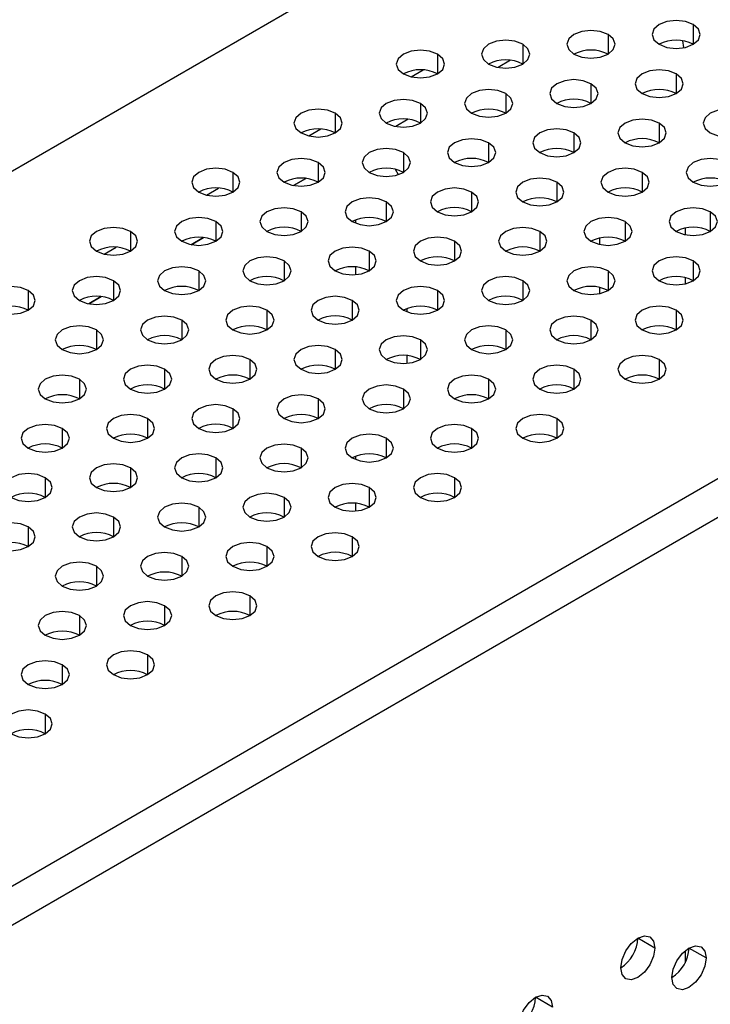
# Model space of a CAD drawing. Header units: millimetres. Extents: x 0 to 1118, y 0 to 864.
# Tile 350 of 397: x 997.45 to 1000.31, y 722.26 to 726.34. Entities that reach past the tile are written whole.
import ezdxf

# ---------------------------------------------------------------- set-up
doc = ezdxf.new("R2010")
doc.units = ezdxf.units.MM

msp = doc.modelspace()

# ---------------------------------------------------------------- linework, layer by layer
at = {"color": 7, "linetype": 'Continuous', "lineweight": 25}
for p, q in [((945.9658, 696.0152), (1001.6859, 728.1816)), ((948.5326, 694.5334), (1004.2526, 726.6999)), ((1004.3234, 726.5774), (948.6033, 694.4109)), ((999.482, 726.1747), (999.4306, 726.145)), ((999.482, 726.1747), (999.4306, 726.145)), ((999.0578, 725.9298), (999.0063, 725.9001)), ((999.0578, 725.9298), (999.0064, 725.9001)), ((998.6335, 725.6849), (998.582, 725.6552)), ((998.2092, 725.4399), (998.1578, 725.4102)), ((997.785, 725.195), (997.7335, 725.1653)), ((1000.0807, 722.4951), (1000.01, 722.5359)), ((1000.2929, 722.4542), (1000.2221, 722.4951)), ((999.6565, 722.2502), (999.5857, 722.291))]:
    msp.add_line(p, q, dxfattribs=at)
at = {"color": 8, "linetype": 'Continuous', "lineweight": 25}
for p, q in [((1000.2398, 726.3223), (1000.2398, 726.2406)), ((999.8863, 726.2815), (999.8863, 726.1998)), ((999.5327, 726.2406), (999.5327, 726.159)), ((1000.1956, 726.2545), (1000.1995, 726.2274)), ((999.1792, 726.1998), (999.1792, 726.1182)), ((999.0696, 726.1058), (999.1197, 726.1347)), ((1000.1691, 726.1182), (1000.1691, 726.0365)), ((999.8156, 726.0773), (999.8156, 725.9957)), ((999.462, 726.0365), (999.462, 725.9549)), ((999.1084, 725.9957), (999.1084, 725.9141)), ((998.7549, 725.9549), (998.7549, 725.8732)), ((1000.0984, 725.9141), (1000.0984, 725.8324)), ((998.6454, 725.8609), (998.6955, 725.8898)), ((999.7448, 725.8732), (999.7448, 725.7916)), ((999.3913, 725.8324), (999.3913, 725.7508)), ((999.0377, 725.7916), (999.0377, 725.71)), ((998.6842, 725.7508), (998.6842, 725.6691)), ((998.3306, 725.71), (998.3306, 725.6283)), ((999.004, 725.7227), (999.016, 725.7015)), ((1000.0277, 725.71), (1000.0277, 725.6283)), ((998.5821, 725.6551), (998.6336, 725.6849)), ((999.6741, 725.6691), (999.6741, 725.5875)), ((998.2211, 725.6159), (998.2712, 725.6449)), ((999.3206, 725.6283), (999.3206, 725.5467)), ((998.967, 725.5875), (998.967, 725.5059)), ((998.6135, 725.5467), (998.6135, 725.465)), ((1000.3105, 725.5467), (1000.3105, 725.465)), ((998.2599, 725.5059), (998.2599, 725.4242)), ((998.8401, 725.4989), (998.8401, 725.5128)), ((999.957, 725.5059), (999.957, 725.4242)), ((997.9064, 725.465), (997.9064, 725.3834)), ((999.6034, 725.465), (999.6034, 725.3834)), ((1000.2058, 725.4785), (1000.2058, 725.4516)), ((998.1579, 725.4102), (998.2093, 725.4399)), ((999.2499, 725.4242), (999.2499, 725.3426)), ((999.8522, 725.4108), (999.8522, 725.4377)), ((997.7968, 725.371), (997.8469, 725.3999)), ((998.8963, 725.3834), (998.8963, 725.3018)), ((998.5428, 725.3426), (998.5428, 725.2609)), ((1000.2398, 725.3426), (1000.2398, 725.2609)), ((998.1892, 725.3018), (998.1892, 725.2201)), ((998.8401, 725.2855), (998.8401, 725.318)), ((999.8863, 725.3018), (999.8863, 725.2201)), ((997.8357, 725.2609), (997.8357, 725.1793)), ((999.5327, 725.2609), (999.5327, 725.1793)), ((1000.2058, 725.2738), (1000.2058, 725.2481)), ((997.4821, 725.2201), (997.4821, 725.1385)), ((999.1792, 725.2201), (999.1792, 725.1385)), ((999.8522, 725.2072), (999.8522, 725.233)), ((997.7336, 725.1653), (997.7851, 725.195)), ((998.8256, 725.1793), (998.8256, 725.0977)), ((998.472, 725.1385), (998.472, 725.0568)), ((999.0522, 725.1454), (999.0522, 725.1316)), ((1000.1691, 725.1385), (1000.1691, 725.0568)), ((998.1185, 725.0977), (998.1185, 725.016)), ((999.8156, 725.0977), (999.8156, 725.016)), ((997.7649, 725.0568), (997.7649, 724.9752)), ((999.462, 725.0568), (999.462, 724.9752)), ((999.1084, 725.016), (999.1084, 724.9344)), ((998.7549, 724.9752), (998.7549, 724.8936)), ((998.4013, 724.9344), (998.4013, 724.8527)), ((999.0522, 724.9507), (999.0522, 724.9181)), ((1000.0984, 724.9344), (1000.0984, 724.8527)), ((998.0478, 724.8936), (998.0478, 724.8119)), ((999.7448, 724.8936), (999.7448, 724.8119)), ((997.6942, 724.8527), (997.6942, 724.7711)), ((999.3913, 724.8527), (999.3913, 724.7711)), ((999.0377, 724.8119), (999.0377, 724.7303)), ((998.6842, 724.7711), (998.6842, 724.6895)), ((998.3306, 724.7303), (998.3306, 724.6486)), ((997.9771, 724.6895), (997.9771, 724.6078)), ((999.6741, 724.6895), (999.6741, 724.6078)), ((997.6235, 724.6486), (997.6235, 724.567)), ((999.3206, 724.6486), (999.3206, 724.567)), ((998.967, 724.6078), (998.967, 724.5262)), ((998.6135, 724.567), (998.6135, 724.4854)), ((998.2599, 724.5262), (998.2599, 724.4445)), ((998.8401, 724.5192), (998.8401, 724.5331)), ((997.9064, 724.4854), (997.9064, 724.4037)), ((997.5528, 724.4445), (997.5528, 724.3629)), ((999.2499, 724.4445), (999.2499, 724.3629)), ((998.8963, 724.4037), (998.8963, 724.3221)), ((998.5428, 724.3629), (998.5428, 724.2813)), ((998.1892, 724.3221), (998.1892, 724.2404)), ((998.8401, 724.3058), (998.8401, 724.3384)), ((997.8357, 724.2813), (997.8357, 724.1996)), ((997.4821, 724.2404), (997.4821, 724.1588)), ((998.8256, 724.1996), (998.8256, 724.118)), ((998.472, 724.1588), (998.472, 724.0771)), ((998.1185, 724.118), (998.1185, 724.0363)), ((997.7649, 724.0771), (997.7649, 723.9955)), ((998.4013, 723.9547), (998.4013, 723.873)), ((998.0478, 723.9139), (998.0478, 723.8322)), ((997.6942, 723.873), (997.6942, 723.7914)), ((997.9771, 723.7098), (997.9771, 723.6281)), ((997.6235, 723.6689), (997.6235, 723.5873)), ((997.5528, 723.4648), (997.5528, 723.3832)), ((1000.2058, 722.4834), (1000.2058, 722.4334))]:
    msp.add_line(p, q, dxfattribs=at)
at = {"color": 7, "linetype": 'Continuous', "lineweight": 25, "flags": 128}
for points in [[(1000.2398, 726.3223), (1000.2074, 726.3348), (1000.1691, 726.3392), (1000.1308, 726.3348), (1000.0984, 726.3223), (1000.0767, 726.3035), (1000.0691, 726.2815), (1000.0767, 726.2594), (1000.0984, 726.2406)], [(1000.0984, 726.2406), (1000.1308, 726.2281), (1000.1691, 726.2237), (1000.2074, 726.2281), (1000.2398, 726.2406), (1000.2615, 726.2594), (1000.2691, 726.2815), (1000.2615, 726.3035), (1000.2398, 726.3223)], [(999.8863, 726.2815), (999.8538, 726.294), (999.8156, 726.2984), (999.7773, 726.294), (999.7448, 726.2815), (999.7232, 726.2627), (999.7156, 726.2406), (999.7232, 726.2185), (999.7448, 726.1998)], [(999.7448, 726.1998), (999.7773, 726.1873), (999.8156, 726.1829), (999.8538, 726.1873), (999.8863, 726.1998), (999.9079, 726.2185), (999.9156, 726.2406), (999.9079, 726.2627), (999.8863, 726.2815)], [(999.5327, 726.2406), (999.5003, 726.2531), (999.462, 726.2575), (999.4237, 726.2531), (999.3913, 726.2406), (999.3696, 726.2219), (999.362, 726.1998), (999.3696, 726.1777), (999.3913, 726.159)], [(999.3913, 726.159), (999.4237, 726.1465), (999.462, 726.1421), (999.5003, 726.1465), (999.5327, 726.159), (999.5544, 726.1777), (999.562, 726.1998), (999.5544, 726.2219), (999.5327, 726.2406)], [(999.1792, 726.1998), (999.1467, 726.2123), (999.1084, 726.2167), (999.0702, 726.2123), (999.0377, 726.1998), (999.0161, 726.1811), (999.0084, 726.159), (999.0161, 726.1369), (999.0377, 726.1182)], [(999.0377, 726.1182), (999.0702, 726.1057), (999.1084, 726.1013), (999.1467, 726.1057), (999.1792, 726.1182), (999.2008, 726.1369), (999.2084, 726.159), (999.2008, 726.1811), (999.1792, 726.1998)], [(1000.1691, 726.1182), (1000.1367, 726.1307), (1000.0984, 726.1351), (1000.0601, 726.1307), (1000.0277, 726.1182), (1000.006, 726.0994), (999.9984, 726.0773), (1000.006, 726.0553), (1000.0277, 726.0365)], [(1000.0277, 726.0365), (1000.0601, 726.024), (1000.0984, 726.0196), (1000.1367, 726.024), (1000.1691, 726.0365), (1000.1908, 726.0553), (1000.1984, 726.0773), (1000.1908, 726.0994), (1000.1691, 726.1182)], [(999.8156, 726.0773), (999.7831, 726.0899), (999.7448, 726.0943), (999.7066, 726.0899), (999.6741, 726.0773), (999.6525, 726.0586), (999.6448, 726.0365), (999.6525, 726.0144), (999.6741, 725.9957)], [(999.6741, 725.9957), (999.7066, 725.9832), (999.7448, 725.9788), (999.7831, 725.9832), (999.8156, 725.9957), (999.8372, 726.0144), (999.8448, 726.0365), (999.8372, 726.0586), (999.8156, 726.0773)], [(999.462, 726.0365), (999.4296, 726.049), (999.3913, 726.0534), (999.353, 726.049), (999.3206, 726.0365), (999.2989, 726.0178), (999.2913, 725.9957), (999.2989, 725.9736), (999.3206, 725.9549)], [(999.3206, 725.9549), (999.353, 725.9424), (999.3913, 725.938), (999.4296, 725.9424), (999.462, 725.9549), (999.4837, 725.9736), (999.4913, 725.9957), (999.4837, 726.0178), (999.462, 726.0365)], [(999.1084, 725.9957), (999.076, 726.0082), (999.0377, 726.0126), (998.9995, 726.0082), (998.967, 725.9957), (998.9453, 725.977), (998.9377, 725.9549), (998.9453, 725.9328), (998.967, 725.9141)], [(998.967, 725.9141), (998.9995, 725.9016), (999.0377, 725.8972), (999.076, 725.9016), (999.1084, 725.9141), (999.1301, 725.9328), (999.1377, 725.9549), (999.1301, 725.977), (999.1084, 725.9957)], [(998.7549, 725.9549), (998.7225, 725.9674), (998.6842, 725.9718), (998.6459, 725.9674), (998.6135, 725.9549), (998.5918, 725.9362), (998.5842, 725.9141), (998.5918, 725.892), (998.6135, 725.8732)], [(998.6135, 725.8732), (998.6459, 725.8607), (998.6842, 725.8563), (998.7225, 725.8607), (998.7549, 725.8732), (998.7766, 725.892), (998.7842, 725.9141), (998.7766, 725.9362), (998.7549, 725.9549)], [(1000.4519, 725.9549), (1000.4195, 725.9674), (1000.3812, 725.9718), (1000.343, 725.9674), (1000.3105, 725.9549), (1000.2889, 725.9362), (1000.2812, 725.9141), (1000.2889, 725.892), (1000.3105, 725.8732)], [(1000.3105, 725.8732), (1000.343, 725.8607), (1000.3812, 725.8563), (1000.4195, 725.8607), (1000.4519, 725.8732), (1000.4736, 725.892), (1000.4812, 725.9141), (1000.4736, 725.9362), (1000.4519, 725.9549)], [(1000.0984, 725.9141), (1000.066, 725.9266), (1000.0277, 725.931), (999.9894, 725.9266), (999.957, 725.9141), (999.9353, 725.8953), (999.9277, 725.8732), (999.9353, 725.8512), (999.957, 725.8324)], [(999.957, 725.8324), (999.9894, 725.8199), (1000.0277, 725.8155), (1000.066, 725.8199), (1000.0984, 725.8324), (1000.1201, 725.8512), (1000.1277, 725.8732), (1000.1201, 725.8953), (1000.0984, 725.9141)], [(999.7448, 725.8732), (999.7124, 725.8858), (999.6741, 725.8902), (999.6359, 725.8858), (999.6034, 725.8732), (999.5817, 725.8545), (999.5741, 725.8324), (999.5817, 725.8103), (999.6034, 725.7916)], [(999.6034, 725.7916), (999.6359, 725.7791), (999.6741, 725.7747), (999.7124, 725.7791), (999.7448, 725.7916), (999.7665, 725.8103), (999.7741, 725.8324), (999.7665, 725.8545), (999.7448, 725.8732)], [(999.3913, 725.8324), (999.3588, 725.8449), (999.3206, 725.8493), (999.2823, 725.8449), (999.2499, 725.8324), (999.2282, 725.8137), (999.2206, 725.7916), (999.2282, 725.7695), (999.2499, 725.7508)], [(999.2499, 725.7508), (999.2823, 725.7383), (999.3206, 725.7339), (999.3588, 725.7383), (999.3913, 725.7508), (999.413, 725.7695), (999.4206, 725.7916), (999.413, 725.8137), (999.3913, 725.8324)], [(999.0377, 725.7916), (999.0053, 725.8041), (998.967, 725.8085), (998.9288, 725.8041), (998.8963, 725.7916), (998.8746, 725.7729), (998.867, 725.7508), (998.8746, 725.7287), (998.8963, 725.71)], [(998.8963, 725.71), (998.9288, 725.6975), (998.967, 725.6931), (999.0053, 725.6975), (999.0377, 725.71), (999.0594, 725.7287), (999.067, 725.7508), (999.0594, 725.7729), (999.0377, 725.7916)], [(998.6842, 725.7508), (998.6517, 725.7633), (998.6135, 725.7677), (998.5752, 725.7633), (998.5428, 725.7508), (998.5211, 725.7321), (998.5135, 725.71), (998.5211, 725.6879), (998.5428, 725.6691)], [(998.5428, 725.6691), (998.5752, 725.6566), (998.6135, 725.6522), (998.6517, 725.6566), (998.6842, 725.6691), (998.7059, 725.6879), (998.7135, 725.71), (998.7059, 725.7321), (998.6842, 725.7508)], [(1000.3812, 725.7508), (1000.3488, 725.7633), (1000.3105, 725.7677), (1000.2723, 725.7633), (1000.2398, 725.7508), (1000.2181, 725.7321), (1000.2105, 725.71), (1000.2181, 725.6879), (1000.2398, 725.6691)], [(1000.2398, 725.6691), (1000.2723, 725.6566), (1000.3105, 725.6522), (1000.3488, 725.6566), (1000.3812, 725.6691), (1000.4029, 725.6879), (1000.4105, 725.71), (1000.4029, 725.7321), (1000.3812, 725.7508)], [(998.3306, 725.71), (998.2982, 725.7225), (998.2599, 725.7269), (998.2217, 725.7225), (998.1892, 725.71), (998.1675, 725.6912), (998.1599, 725.6691), (998.1675, 725.6471), (998.1892, 725.6283)], [(998.1892, 725.6283), (998.2217, 725.6158), (998.2599, 725.6114), (998.2982, 725.6158), (998.3306, 725.6283), (998.3523, 725.6471), (998.3599, 725.6691), (998.3523, 725.6912), (998.3306, 725.71)], [(1000.0277, 725.71), (999.9952, 725.7225), (999.957, 725.7269), (999.9187, 725.7225), (999.8863, 725.71), (999.8646, 725.6912), (999.857, 725.6691), (999.8646, 725.6471), (999.8863, 725.6283)], [(999.8863, 725.6283), (999.9187, 725.6158), (999.957, 725.6114), (999.9952, 725.6158), (1000.0277, 725.6283), (1000.0494, 725.6471), (1000.057, 725.6691), (1000.0494, 725.6912), (1000.0277, 725.71)], [(999.6741, 725.6691), (999.6417, 725.6817), (999.6034, 725.6861), (999.5652, 725.6817), (999.5327, 725.6691), (999.511, 725.6504), (999.5034, 725.6283), (999.511, 725.6062), (999.5327, 725.5875)], [(999.5327, 725.5875), (999.5652, 725.575), (999.6034, 725.5706), (999.6417, 725.575), (999.6741, 725.5875), (999.6958, 725.6062), (999.7034, 725.6283), (999.6958, 725.6504), (999.6741, 725.6691)], [(999.3206, 725.6283), (999.2881, 725.6408), (999.2499, 725.6452), (999.2116, 725.6408), (999.1792, 725.6283), (999.1575, 725.6096), (999.1499, 725.5875), (999.1575, 725.5654), (999.1792, 725.5467)], [(999.1792, 725.5467), (999.2116, 725.5342), (999.2499, 725.5298), (999.2881, 725.5342), (999.3206, 725.5467), (999.3423, 725.5654), (999.3499, 725.5875), (999.3423, 725.6096), (999.3206, 725.6283)], [(998.967, 725.5875), (998.9346, 725.6), (998.8963, 725.6044), (998.858, 725.6), (998.8256, 725.5875), (998.8039, 725.5688), (998.7963, 725.5467), (998.8039, 725.5246), (998.8256, 725.5059)], [(998.8256, 725.5059), (998.858, 725.4933), (998.8963, 725.489), (998.9346, 725.4933), (998.967, 725.5059), (998.9887, 725.5246), (998.9963, 725.5467), (998.9887, 725.5688), (998.967, 725.5875)], [(998.6135, 725.5467), (998.581, 725.5592), (998.5428, 725.5636), (998.5045, 725.5592), (998.472, 725.5467), (998.4504, 725.528), (998.4428, 725.5059), (998.4504, 725.4838), (998.472, 725.465)], [(998.472, 725.465), (998.5045, 725.4525), (998.5428, 725.4481), (998.581, 725.4525), (998.6135, 725.465), (998.6351, 725.4838), (998.6428, 725.5059), (998.6351, 725.528), (998.6135, 725.5467)], [(1000.3105, 725.5467), (1000.2781, 725.5592), (1000.2398, 725.5636), (1000.2015, 725.5592), (1000.1691, 725.5467), (1000.1474, 725.528), (1000.1398, 725.5059), (1000.1474, 725.4838), (1000.1691, 725.465)], [(1000.1691, 725.465), (1000.2015, 725.4525), (1000.2398, 725.4481), (1000.2781, 725.4525), (1000.3105, 725.465), (1000.3322, 725.4838), (1000.3398, 725.5059), (1000.3322, 725.528), (1000.3105, 725.5467)], [(998.2599, 725.5059), (998.2275, 725.5184), (998.1892, 725.5228), (998.1509, 725.5184), (998.1185, 725.5059), (998.0968, 725.4871), (998.0892, 725.465), (998.0968, 725.443), (998.1185, 725.4242)], [(998.1185, 725.4242), (998.1509, 725.4117), (998.1892, 725.4073), (998.2275, 725.4117), (998.2599, 725.4242), (998.2816, 725.443), (998.2892, 725.465), (998.2816, 725.4871), (998.2599, 725.5059)], [(999.957, 725.5059), (999.9245, 725.5184), (999.8863, 725.5228), (999.848, 725.5184), (999.8156, 725.5059), (999.7939, 725.4871), (999.7863, 725.465), (999.7939, 725.443), (999.8156, 725.4242)], [(999.8156, 725.4242), (999.848, 725.4117), (999.8863, 725.4073), (999.9245, 725.4117), (999.957, 725.4242), (999.9787, 725.443), (999.9863, 725.465), (999.9787, 725.4871), (999.957, 725.5059)], [(997.9064, 725.465), (997.8739, 725.4776), (997.8357, 725.482), (997.7974, 725.4776), (997.7649, 725.465), (997.7433, 725.4463), (997.7357, 725.4242), (997.7433, 725.4021), (997.7649, 725.3834)], [(997.7649, 725.3834), (997.7974, 725.3709), (997.8357, 725.3665), (997.8739, 725.3709), (997.9064, 725.3834), (997.928, 725.4021), (997.9357, 725.4242), (997.928, 725.4463), (997.9064, 725.465)], [(999.6034, 725.465), (999.571, 725.4776), (999.5327, 725.482), (999.4944, 725.4776), (999.462, 725.465), (999.4403, 725.4463), (999.4327, 725.4242), (999.4403, 725.4021), (999.462, 725.3834)], [(999.462, 725.3834), (999.4944, 725.3709), (999.5327, 725.3665), (999.571, 725.3709), (999.6034, 725.3834), (999.6251, 725.4021), (999.6327, 725.4242), (999.6251, 725.4463), (999.6034, 725.465)], [(999.2499, 725.4242), (999.2174, 725.4367), (999.1792, 725.4411), (999.1409, 725.4367), (999.1084, 725.4242), (999.0868, 725.4055), (999.0792, 725.3834), (999.0868, 725.3613), (999.1084, 725.3426)], [(999.1084, 725.3426), (999.1409, 725.3301), (999.1792, 725.3257), (999.2174, 725.3301), (999.2499, 725.3426), (999.2715, 725.3613), (999.2792, 725.3834), (999.2715, 725.4055), (999.2499, 725.4242)], [(998.8963, 725.3834), (998.8639, 725.3959), (998.8256, 725.4003), (998.7873, 725.3959), (998.7549, 725.3834), (998.7332, 725.3647), (998.7256, 725.3426), (998.7332, 725.3205), (998.7549, 725.3018)], [(998.7549, 725.3018), (998.7873, 725.2892), (998.8256, 725.2849), (998.8639, 725.2892), (998.8963, 725.3018), (998.918, 725.3205), (998.9256, 725.3426), (998.918, 725.3647), (998.8963, 725.3834)], [(998.5428, 725.3426), (998.5103, 725.3551), (998.472, 725.3595), (998.4338, 725.3551), (998.4013, 725.3426), (998.3797, 725.3239), (998.3721, 725.3018), (998.3797, 725.2797), (998.4013, 725.2609)], [(998.4013, 725.2609), (998.4338, 725.2484), (998.472, 725.244), (998.5103, 725.2484), (998.5428, 725.2609), (998.5644, 725.2797), (998.5721, 725.3018), (998.5644, 725.3239), (998.5428, 725.3426)], [(1000.2398, 725.3426), (1000.2074, 725.3551), (1000.1691, 725.3595), (1000.1308, 725.3551), (1000.0984, 725.3426), (1000.0767, 725.3239), (1000.0691, 725.3018), (1000.0767, 725.2797), (1000.0984, 725.2609)], [(1000.0984, 725.2609), (1000.1308, 725.2484), (1000.1691, 725.244), (1000.2074, 725.2484), (1000.2398, 725.2609), (1000.2615, 725.2797), (1000.2691, 725.3018), (1000.2615, 725.3239), (1000.2398, 725.3426)], [(998.1892, 725.3018), (998.1568, 725.3143), (998.1185, 725.3187), (998.0802, 725.3143), (998.0478, 725.3018), (998.0261, 725.283), (998.0185, 725.2609), (998.0261, 725.2388), (998.0478, 725.2201)], [(998.0478, 725.2201), (998.0802, 725.2076), (998.1185, 725.2032), (998.1568, 725.2076), (998.1892, 725.2201), (998.2109, 725.2388), (998.2185, 725.2609), (998.2109, 725.283), (998.1892, 725.3018)], [(999.8863, 725.3018), (999.8538, 725.3143), (999.8156, 725.3187), (999.7773, 725.3143), (999.7448, 725.3018), (999.7232, 725.283), (999.7156, 725.2609), (999.7232, 725.2388), (999.7448, 725.2201)], [(999.7448, 725.2201), (999.7773, 725.2076), (999.8156, 725.2032), (999.8538, 725.2076), (999.8863, 725.2201), (999.9079, 725.2388), (999.9156, 725.2609), (999.9079, 725.283), (999.8863, 725.3018)], [(997.8357, 725.2609), (997.8032, 725.2735), (997.7649, 725.2778), (997.7267, 725.2735), (997.6942, 725.2609), (997.6726, 725.2422), (997.6649, 725.2201), (997.6726, 725.198), (997.6942, 725.1793)], [(997.6942, 725.1793), (997.7267, 725.1668), (997.7649, 725.1624), (997.8032, 725.1668), (997.8357, 725.1793), (997.8573, 725.198), (997.8649, 725.2201), (997.8573, 725.2422), (997.8357, 725.2609)], [(999.5327, 725.2609), (999.5003, 725.2735), (999.462, 725.2778), (999.4237, 725.2735), (999.3913, 725.2609), (999.3696, 725.2422), (999.362, 725.2201), (999.3696, 725.198), (999.3913, 725.1793)], [(999.3913, 725.1793), (999.4237, 725.1668), (999.462, 725.1624), (999.5003, 725.1668), (999.5327, 725.1793), (999.5544, 725.198), (999.562, 725.2201), (999.5544, 725.2422), (999.5327, 725.2609)], [(997.4821, 725.2201), (997.4497, 725.2326), (997.4114, 725.237), (997.3731, 725.2326), (997.3407, 725.2201), (997.319, 725.2014), (997.3114, 725.1793), (997.319, 725.1572), (997.3407, 725.1385)], [(997.3407, 725.1385), (997.3731, 725.126), (997.4114, 725.1216), (997.4497, 725.126), (997.4821, 725.1385), (997.5038, 725.1572), (997.5114, 725.1793), (997.5038, 725.2014), (997.4821, 725.2201)], [(999.1792, 725.2201), (999.1467, 725.2326), (999.1084, 725.237), (999.0702, 725.2326), (999.0377, 725.2201), (999.0161, 725.2014), (999.0084, 725.1793), (999.0161, 725.1572), (999.0377, 725.1385)], [(999.0377, 725.1385), (999.0702, 725.126), (999.1084, 725.1216), (999.1467, 725.126), (999.1792, 725.1385), (999.2008, 725.1572), (999.2084, 725.1793), (999.2008, 725.2014), (999.1792, 725.2201)], [(998.8256, 725.1793), (998.7932, 725.1918), (998.7549, 725.1962), (998.7166, 725.1918), (998.6842, 725.1793), (998.6625, 725.1606), (998.6549, 725.1385), (998.6625, 725.1164), (998.6842, 725.0977)], [(998.6842, 725.0977), (998.7166, 725.0851), (998.7549, 725.0808), (998.7932, 725.0851), (998.8256, 725.0977), (998.8473, 725.1164), (998.8549, 725.1385), (998.8473, 725.1606), (998.8256, 725.1793)], [(998.472, 725.1385), (998.4396, 725.151), (998.4013, 725.1554), (998.3631, 725.151), (998.3306, 725.1385), (998.309, 725.1198), (998.3013, 725.0977), (998.309, 725.0756), (998.3306, 725.0568)], [(998.3306, 725.0568), (998.3631, 725.0443), (998.4013, 725.0399), (998.4396, 725.0443), (998.472, 725.0568), (998.4937, 725.0756), (998.5013, 725.0977), (998.4937, 725.1198), (998.472, 725.1385)], [(1000.1691, 725.1385), (1000.1367, 725.151), (1000.0984, 725.1554), (1000.0601, 725.151), (1000.0277, 725.1385), (1000.006, 725.1198), (999.9984, 725.0977), (1000.006, 725.0756), (1000.0277, 725.0568)], [(1000.0277, 725.0568), (1000.0601, 725.0443), (1000.0984, 725.0399), (1000.1367, 725.0443), (1000.1691, 725.0568), (1000.1908, 725.0756), (1000.1984, 725.0977), (1000.1908, 725.1198), (1000.1691, 725.1385)], [(998.1185, 725.0977), (998.0861, 725.1102), (998.0478, 725.1146), (998.0095, 725.1102), (997.9771, 725.0977), (997.9554, 725.0789), (997.9478, 725.0568), (997.9554, 725.0347), (997.9771, 725.016)], [(997.9771, 725.016), (998.0095, 725.0035), (998.0478, 724.9991), (998.0861, 725.0035), (998.1185, 725.016), (998.1402, 725.0347), (998.1478, 725.0568), (998.1402, 725.0789), (998.1185, 725.0977)], [(999.8156, 725.0977), (999.7831, 725.1102), (999.7448, 725.1146), (999.7066, 725.1102), (999.6741, 725.0977), (999.6525, 725.0789), (999.6448, 725.0568), (999.6525, 725.0347), (999.6741, 725.016)], [(999.6741, 725.016), (999.7066, 725.0035), (999.7448, 724.9991), (999.7831, 725.0035), (999.8156, 725.016), (999.8372, 725.0347), (999.8448, 725.0568), (999.8372, 725.0789), (999.8156, 725.0977)], [(997.7649, 725.0568), (997.7325, 725.0694), (997.6942, 725.0737), (997.656, 725.0694), (997.6235, 725.0568), (997.6018, 725.0381), (997.5942, 725.016), (997.6018, 724.9939), (997.6235, 724.9752)], [(997.6235, 724.9752), (997.656, 724.9627), (997.6942, 724.9583), (997.7325, 724.9627), (997.7649, 724.9752), (997.7866, 724.9939), (997.7942, 725.016), (997.7866, 725.0381), (997.7649, 725.0568)], [(999.462, 725.0568), (999.4296, 725.0694), (999.3913, 725.0737), (999.353, 725.0694), (999.3206, 725.0568), (999.2989, 725.0381), (999.2913, 725.016), (999.2989, 724.9939), (999.3206, 724.9752)], [(999.3206, 724.9752), (999.353, 724.9627), (999.3913, 724.9583), (999.4296, 724.9627), (999.462, 724.9752), (999.4837, 724.9939), (999.4913, 725.016), (999.4837, 725.0381), (999.462, 725.0568)], [(999.1084, 725.016), (999.076, 725.0285), (999.0377, 725.0329), (998.9995, 725.0285), (998.967, 725.016), (998.9453, 724.9973), (998.9377, 724.9752), (998.9453, 724.9531), (998.967, 724.9344)], [(998.967, 724.9344), (998.9995, 724.9219), (999.0377, 724.9175), (999.076, 724.9219), (999.1084, 724.9344), (999.1301, 724.9531), (999.1377, 724.9752), (999.1301, 724.9973), (999.1084, 725.016)], [(998.7549, 724.9752), (998.7225, 724.9877), (998.6842, 724.9921), (998.6459, 724.9877), (998.6135, 724.9752), (998.5918, 724.9565), (998.5842, 724.9344), (998.5918, 724.9123), (998.6135, 724.8936)], [(998.6135, 724.8936), (998.6459, 724.881), (998.6842, 724.8766), (998.7225, 724.881), (998.7549, 724.8936), (998.7766, 724.9123), (998.7842, 724.9344), (998.7766, 724.9565), (998.7549, 724.9752)], [(998.4013, 724.9344), (998.3689, 724.9469), (998.3306, 724.9513), (998.2924, 724.9469), (998.2599, 724.9344), (998.2382, 724.9156), (998.2306, 724.8936), (998.2382, 724.8715), (998.2599, 724.8527)], [(998.2599, 724.8527), (998.2924, 724.8402), (998.3306, 724.8358), (998.3689, 724.8402), (998.4013, 724.8527), (998.423, 724.8715), (998.4306, 724.8936), (998.423, 724.9156), (998.4013, 724.9344)], [(1000.0984, 724.9344), (1000.066, 724.9469), (1000.0277, 724.9513), (999.9894, 724.9469), (999.957, 724.9344), (999.9353, 724.9156), (999.9277, 724.8936), (999.9353, 724.8715), (999.957, 724.8527)], [(999.957, 724.8527), (999.9894, 724.8402), (1000.0277, 724.8358), (1000.066, 724.8402), (1000.0984, 724.8527), (1000.1201, 724.8715), (1000.1277, 724.8936), (1000.1201, 724.9156), (1000.0984, 724.9344)], [(998.0478, 724.8936), (998.0153, 724.9061), (997.9771, 724.9105), (997.9388, 724.9061), (997.9064, 724.8936), (997.8847, 724.8748), (997.8771, 724.8527), (997.8847, 724.8306), (997.9064, 724.8119)], [(997.9064, 724.8119), (997.9388, 724.7994), (997.9771, 724.795), (998.0153, 724.7994), (998.0478, 724.8119), (998.0695, 724.8306), (998.0771, 724.8527), (998.0695, 724.8748), (998.0478, 724.8936)], [(999.7448, 724.8936), (999.7124, 724.9061), (999.6741, 724.9105), (999.6359, 724.9061), (999.6034, 724.8936), (999.5817, 724.8748), (999.5741, 724.8527), (999.5817, 724.8306), (999.6034, 724.8119)], [(999.6034, 724.8119), (999.6359, 724.7994), (999.6741, 724.795), (999.7124, 724.7994), (999.7448, 724.8119), (999.7665, 724.8306), (999.7741, 724.8527), (999.7665, 724.8748), (999.7448, 724.8936)], [(997.6942, 724.8527), (997.6618, 724.8653), (997.6235, 724.8696), (997.5853, 724.8653), (997.5528, 724.8527), (997.5311, 724.834), (997.5235, 724.8119), (997.5311, 724.7898), (997.5528, 724.7711)], [(997.5528, 724.7711), (997.5853, 724.7586), (997.6235, 724.7542), (997.6618, 724.7586), (997.6942, 724.7711), (997.7159, 724.7898), (997.7235, 724.8119), (997.7159, 724.834), (997.6942, 724.8527)], [(999.3913, 724.8527), (999.3588, 724.8653), (999.3206, 724.8696), (999.2823, 724.8653), (999.2499, 724.8527), (999.2282, 724.834), (999.2206, 724.8119), (999.2282, 724.7898), (999.2499, 724.7711)], [(999.2499, 724.7711), (999.2823, 724.7586), (999.3206, 724.7542), (999.3588, 724.7586), (999.3913, 724.7711), (999.413, 724.7898), (999.4206, 724.8119), (999.413, 724.834), (999.3913, 724.8527)], [(999.0377, 724.8119), (999.0053, 724.8244), (998.967, 724.8288), (998.9288, 724.8244), (998.8963, 724.8119), (998.8746, 724.7932), (998.867, 724.7711), (998.8746, 724.749), (998.8963, 724.7303)], [(998.8963, 724.7303), (998.9288, 724.7178), (998.967, 724.7134), (999.0053, 724.7178), (999.0377, 724.7303), (999.0594, 724.749), (999.067, 724.7711), (999.0594, 724.7932), (999.0377, 724.8119)], [(998.6842, 724.7711), (998.6517, 724.7836), (998.6135, 724.788), (998.5752, 724.7836), (998.5428, 724.7711), (998.5211, 724.7524), (998.5135, 724.7303), (998.5211, 724.7082), (998.5428, 724.6895)], [(998.5428, 724.6895), (998.5752, 724.6769), (998.6135, 724.6725), (998.6517, 724.6769), (998.6842, 724.6895), (998.7059, 724.7082), (998.7135, 724.7303), (998.7059, 724.7524), (998.6842, 724.7711)], [(998.3306, 724.7303), (998.2982, 724.7428), (998.2599, 724.7472), (998.2217, 724.7428), (998.1892, 724.7303), (998.1675, 724.7115), (998.1599, 724.6895), (998.1675, 724.6674), (998.1892, 724.6486)], [(998.1892, 724.6486), (998.2217, 724.6361), (998.2599, 724.6317), (998.2982, 724.6361), (998.3306, 724.6486), (998.3523, 724.6674), (998.3599, 724.6895), (998.3523, 724.7115), (998.3306, 724.7303)], [(997.9771, 724.6895), (997.9446, 724.702), (997.9064, 724.7064), (997.8681, 724.702), (997.8357, 724.6895), (997.814, 724.6707), (997.8064, 724.6486), (997.814, 724.6265), (997.8357, 724.6078)], [(997.8357, 724.6078), (997.8681, 724.5953), (997.9064, 724.5909), (997.9446, 724.5953), (997.9771, 724.6078), (997.9988, 724.6265), (998.0064, 724.6486), (997.9988, 724.6707), (997.9771, 724.6895)], [(999.6741, 724.6895), (999.6417, 724.702), (999.6034, 724.7064), (999.5652, 724.702), (999.5327, 724.6895), (999.511, 724.6707), (999.5034, 724.6486), (999.511, 724.6265), (999.5327, 724.6078)], [(999.5327, 724.6078), (999.5652, 724.5953), (999.6034, 724.5909), (999.6417, 724.5953), (999.6741, 724.6078), (999.6958, 724.6265), (999.7034, 724.6486), (999.6958, 724.6707), (999.6741, 724.6895)], [(997.6235, 724.6486), (997.5911, 724.6611), (997.5528, 724.6655), (997.5145, 724.6611), (997.4821, 724.6486), (997.4604, 724.6299), (997.4528, 724.6078), (997.4604, 724.5857), (997.4821, 724.567)], [(997.4821, 724.567), (997.5145, 724.5545), (997.5528, 724.5501), (997.5911, 724.5545), (997.6235, 724.567), (997.6452, 724.5857), (997.6528, 724.6078), (997.6452, 724.6299), (997.6235, 724.6486)], [(999.3206, 724.6486), (999.2881, 724.6611), (999.2499, 724.6655), (999.2116, 724.6611), (999.1792, 724.6486), (999.1575, 724.6299), (999.1499, 724.6078), (999.1575, 724.5857), (999.1792, 724.567)], [(999.1792, 724.567), (999.2116, 724.5545), (999.2499, 724.5501), (999.2881, 724.5545), (999.3206, 724.567), (999.3423, 724.5857), (999.3499, 724.6078), (999.3423, 724.6299), (999.3206, 724.6486)], [(998.967, 724.6078), (998.9346, 724.6203), (998.8963, 724.6247), (998.858, 724.6203), (998.8256, 724.6078), (998.8039, 724.5891), (998.7963, 724.567), (998.8039, 724.5449), (998.8256, 724.5262)], [(998.8256, 724.5262), (998.858, 724.5137), (998.8963, 724.5093), (998.9346, 724.5137), (998.967, 724.5262), (998.9887, 724.5449), (998.9963, 724.567), (998.9887, 724.5891), (998.967, 724.6078)], [(998.6135, 724.567), (998.581, 724.5795), (998.5428, 724.5839), (998.5045, 724.5795), (998.472, 724.567), (998.4504, 724.5483), (998.4428, 724.5262), (998.4504, 724.5041), (998.472, 724.4854)], [(998.472, 724.4854), (998.5045, 724.4728), (998.5428, 724.4684), (998.581, 724.4728), (998.6135, 724.4854), (998.6351, 724.5041), (998.6428, 724.5262), (998.6351, 724.5483), (998.6135, 724.567)], [(998.2599, 724.5262), (998.2275, 724.5387), (998.1892, 724.5431), (998.1509, 724.5387), (998.1185, 724.5262), (998.0968, 724.5074), (998.0892, 724.4854), (998.0968, 724.4633), (998.1185, 724.4445)], [(998.1185, 724.4445), (998.1509, 724.432), (998.1892, 724.4276), (998.2275, 724.432), (998.2599, 724.4445), (998.2816, 724.4633), (998.2892, 724.4854), (998.2816, 724.5074), (998.2599, 724.5262)], [(997.9064, 724.4854), (997.8739, 724.4979), (997.8357, 724.5023), (997.7974, 724.4979), (997.7649, 724.4854), (997.7433, 724.4666), (997.7357, 724.4445), (997.7433, 724.4224), (997.7649, 724.4037)], [(997.7649, 724.4037), (997.7974, 724.3912), (997.8357, 724.3868), (997.8739, 724.3912), (997.9064, 724.4037), (997.928, 724.4224), (997.9357, 724.4445), (997.928, 724.4666), (997.9064, 724.4854)], [(997.5528, 724.4445), (997.5204, 724.457), (997.4821, 724.4614), (997.4438, 724.457), (997.4114, 724.4445), (997.3897, 724.4258), (997.3821, 724.4037), (997.3897, 724.3816), (997.4114, 724.3629)], [(997.4114, 724.3629), (997.4438, 724.3504), (997.4821, 724.346), (997.5204, 724.3504), (997.5528, 724.3629), (997.5745, 724.3816), (997.5821, 724.4037), (997.5745, 724.4258), (997.5528, 724.4445)], [(999.2499, 724.4445), (999.2174, 724.457), (999.1792, 724.4614), (999.1409, 724.457), (999.1084, 724.4445), (999.0868, 724.4258), (999.0792, 724.4037), (999.0868, 724.3816), (999.1084, 724.3629)], [(999.1084, 724.3629), (999.1409, 724.3504), (999.1792, 724.346), (999.2174, 724.3504), (999.2499, 724.3629), (999.2715, 724.3816), (999.2792, 724.4037), (999.2715, 724.4258), (999.2499, 724.4445)], [(998.8963, 724.4037), (998.8639, 724.4162), (998.8256, 724.4206), (998.7873, 724.4162), (998.7549, 724.4037), (998.7332, 724.385), (998.7256, 724.3629), (998.7332, 724.3408), (998.7549, 724.3221)], [(998.7549, 724.3221), (998.7873, 724.3096), (998.8256, 724.3052), (998.8639, 724.3096), (998.8963, 724.3221), (998.918, 724.3408), (998.9256, 724.3629), (998.918, 724.385), (998.8963, 724.4037)], [(998.5428, 724.3629), (998.5103, 724.3754), (998.472, 724.3798), (998.4338, 724.3754), (998.4013, 724.3629), (998.3797, 724.3442), (998.3721, 724.3221), (998.3797, 724.3), (998.4013, 724.2813)], [(998.4013, 724.2813), (998.4338, 724.2687), (998.472, 724.2643), (998.5103, 724.2687), (998.5428, 724.2813), (998.5644, 724.3), (998.5721, 724.3221), (998.5644, 724.3442), (998.5428, 724.3629)], [(998.1892, 724.3221), (998.1568, 724.3346), (998.1185, 724.339), (998.0802, 724.3346), (998.0478, 724.3221), (998.0261, 724.3033), (998.0185, 724.2813), (998.0261, 724.2592), (998.0478, 724.2404)], [(998.0478, 724.2404), (998.0802, 724.2279), (998.1185, 724.2235), (998.1568, 724.2279), (998.1892, 724.2404), (998.2109, 724.2592), (998.2185, 724.2813), (998.2109, 724.3033), (998.1892, 724.3221)], [(997.8357, 724.2813), (997.8032, 724.2938), (997.7649, 724.2982), (997.7267, 724.2938), (997.6942, 724.2813), (997.6726, 724.2625), (997.6649, 724.2404), (997.6726, 724.2183), (997.6942, 724.1996)], [(997.6942, 724.1996), (997.7267, 724.1871), (997.7649, 724.1827), (997.8032, 724.1871), (997.8357, 724.1996), (997.8573, 724.2183), (997.8649, 724.2404), (997.8573, 724.2625), (997.8357, 724.2813)], [(997.4821, 724.2404), (997.4497, 724.2529), (997.4114, 724.2573), (997.3731, 724.2529), (997.3407, 724.2404), (997.319, 724.2217), (997.3114, 724.1996), (997.319, 724.1775), (997.3407, 724.1588)], [(997.3407, 724.1588), (997.3731, 724.1463), (997.4114, 724.1419), (997.4497, 724.1463), (997.4821, 724.1588), (997.5038, 724.1775), (997.5114, 724.1996), (997.5038, 724.2217), (997.4821, 724.2404)], [(998.8256, 724.1996), (998.7932, 724.2121), (998.7549, 724.2165), (998.7166, 724.2121), (998.6842, 724.1996), (998.6625, 724.1809), (998.6549, 724.1588), (998.6625, 724.1367), (998.6842, 724.118)], [(998.6842, 724.118), (998.7166, 724.1055), (998.7549, 724.1011), (998.7932, 724.1055), (998.8256, 724.118), (998.8473, 724.1367), (998.8549, 724.1588), (998.8473, 724.1809), (998.8256, 724.1996)], [(998.472, 724.1588), (998.4396, 724.1713), (998.4013, 724.1757), (998.3631, 724.1713), (998.3306, 724.1588), (998.309, 724.1401), (998.3013, 724.118), (998.309, 724.0959), (998.3306, 724.0771)], [(998.3306, 724.0771), (998.3631, 724.0646), (998.4013, 724.0602), (998.4396, 724.0646), (998.472, 724.0771), (998.4937, 724.0959), (998.5013, 724.118), (998.4937, 724.1401), (998.472, 724.1588)], [(998.1185, 724.118), (998.0861, 724.1305), (998.0478, 724.1349), (998.0095, 724.1305), (997.9771, 724.118), (997.9554, 724.0992), (997.9478, 724.0771), (997.9554, 724.0551), (997.9771, 724.0363)], [(997.9771, 724.0363), (998.0095, 724.0238), (998.0478, 724.0194), (998.0861, 724.0238), (998.1185, 724.0363), (998.1402, 724.0551), (998.1478, 724.0771), (998.1402, 724.0992), (998.1185, 724.118)], [(997.7649, 724.0771), (997.7325, 724.0897), (997.6942, 724.0941), (997.656, 724.0897), (997.6235, 724.0771), (997.6018, 724.0584), (997.5942, 724.0363), (997.6018, 724.0142), (997.6235, 723.9955)], [(997.6235, 723.9955), (997.656, 723.983), (997.6942, 723.9786), (997.7325, 723.983), (997.7649, 723.9955), (997.7866, 724.0142), (997.7942, 724.0363), (997.7866, 724.0584), (997.7649, 724.0771)], [(998.4013, 723.9547), (998.3689, 723.9672), (998.3306, 723.9716), (998.2924, 723.9672), (998.2599, 723.9547), (998.2382, 723.936), (998.2306, 723.9139), (998.2382, 723.8918), (998.2599, 723.873)], [(998.2599, 723.873), (998.2924, 723.8605), (998.3306, 723.8561), (998.3689, 723.8605), (998.4013, 723.873), (998.423, 723.8918), (998.4306, 723.9139), (998.423, 723.936), (998.4013, 723.9547)], [(998.0478, 723.9139), (998.0153, 723.9264), (997.9771, 723.9308), (997.9388, 723.9264), (997.9064, 723.9139), (997.8847, 723.8951), (997.8771, 723.873), (997.8847, 723.851), (997.9064, 723.8322)], [(997.9064, 723.8322), (997.9388, 723.8197), (997.9771, 723.8153), (998.0153, 723.8197), (998.0478, 723.8322), (998.0695, 723.851), (998.0771, 723.873), (998.0695, 723.8951), (998.0478, 723.9139)], [(997.6942, 723.873), (997.6618, 723.8856), (997.6235, 723.89), (997.5853, 723.8856), (997.5528, 723.873), (997.5311, 723.8543), (997.5235, 723.8322), (997.5311, 723.8101), (997.5528, 723.7914)], [(997.5528, 723.7914), (997.5853, 723.7789), (997.6235, 723.7745), (997.6618, 723.7789), (997.6942, 723.7914), (997.7159, 723.8101), (997.7235, 723.8322), (997.7159, 723.8543), (997.6942, 723.873)], [(997.9771, 723.7098), (997.9446, 723.7223), (997.9064, 723.7267), (997.8681, 723.7223), (997.8357, 723.7098), (997.814, 723.691), (997.8064, 723.6689), (997.814, 723.6469), (997.8357, 723.6281)], [(997.8357, 723.6281), (997.8681, 723.6156), (997.9064, 723.6112), (997.9446, 723.6156), (997.9771, 723.6281), (997.9988, 723.6469), (998.0064, 723.6689), (997.9988, 723.691), (997.9771, 723.7098)], [(997.6235, 723.6689), (997.5911, 723.6815), (997.5528, 723.6859), (997.5145, 723.6815), (997.4821, 723.6689), (997.4604, 723.6502), (997.4528, 723.6281), (997.4604, 723.606), (997.4821, 723.5873)], [(997.4821, 723.5873), (997.5145, 723.5748), (997.5528, 723.5704), (997.5911, 723.5748), (997.6235, 723.5873), (997.6452, 723.606), (997.6528, 723.6281), (997.6452, 723.6502), (997.6235, 723.6689)], [(997.5528, 723.4648), (997.5204, 723.4774), (997.4821, 723.4818), (997.4438, 723.4774), (997.4114, 723.4648), (997.3897, 723.4461), (997.3821, 723.424), (997.3897, 723.4019), (997.4114, 723.3832)], [(997.4114, 723.3832), (997.4438, 723.3707), (997.4821, 723.3663), (997.5204, 723.3707), (997.5528, 723.3832), (997.5745, 723.4019), (997.5821, 723.424), (997.5745, 723.4461), (997.5528, 723.4648)], [(999.9393, 722.4134), (999.9447, 722.4478), (999.96, 722.4831), (999.9829, 722.5141), (1000.01, 722.5359), (1000.0371, 722.5453), (1000.06, 722.5409), (1000.0753, 722.5232), (1000.0807, 722.4951)], [(1000.0807, 722.4951), (1000.0753, 722.4607), (1000.06, 722.4254), (1000.0371, 722.3944), (1000.01, 722.3726), (999.9829, 722.3632), (999.96, 722.3677), (999.9447, 722.3853), (999.9393, 722.4134)], [(1000.1514, 722.3726), (1000.1568, 722.4069), (1000.1721, 722.4423), (1000.1951, 722.4732), (1000.2221, 722.4951), (1000.2492, 722.5045), (1000.2721, 722.5), (1000.2875, 722.4824), (1000.2929, 722.4542)], [(1000.2929, 722.4542), (1000.2875, 722.4199), (1000.2721, 722.3845), (1000.2492, 722.3536), (1000.2221, 722.3318), (1000.1951, 722.3224), (1000.1721, 722.3268), (1000.1568, 722.3445), (1000.1514, 722.3726)], [(999.515, 722.1685), (999.5204, 722.2029), (999.5357, 722.2382), (999.5587, 722.2692), (999.5857, 722.291), (999.6128, 722.3004), (999.6357, 722.2959), (999.6511, 722.2783), (999.6565, 722.2502)]]:
    msp.add_lwpolyline(points, dxfattribs=at)
at = {"color": 7, "linetype": 'Continuous', "lineweight": 25}
for centre, start, end in [((1000.1691, 726.1041), 62.61, 117.3846), ((999.8156, 726.0633), 62.61, 117.3846), ((999.462, 726.0225), 62.61, 117.3846), ((999.1084, 725.9817), 62.61, 117.3846), ((1000.0984, 725.9), 62.61, 117.3846), ((999.7448, 725.8592), 62.61, 117.3846), ((999.3913, 725.8184), 62.61, 117.3846), ((999.0377, 725.7776), 62.61, 117.3846), ((998.6842, 725.7368), 62.61, 117.3846), ((1000.0277, 725.6959), 62.61, 117.3846), ((999.6741, 725.6551), 62.61, 117.3846), ((999.3206, 725.6143), 62.61, 117.3846), ((998.967, 725.5735), 62.61, 117.3846), ((998.6135, 725.5327), 62.61, 117.3846), ((1000.3105, 725.5327), 62.61, 117.3846), ((998.2599, 725.4918), 62.61, 117.3846), ((999.957, 725.4918), 62.61, 117.3846), ((999.6034, 725.451), 62.61, 117.3846), ((999.2499, 725.4102), 62.61, 117.3846), ((998.8963, 725.3694), 62.61, 117.3846), ((998.5428, 725.3286), 62.61, 117.3846), ((1000.2398, 725.3286), 62.61, 117.3846), ((998.1892, 725.2877), 62.61, 117.3846), ((999.8863, 725.2877), 62.61, 117.3846), ((997.8357, 725.2469), 62.61, 117.3846), ((999.5327, 725.2469), 62.61, 117.3846), ((999.1792, 725.2061), 62.61, 117.3846), ((998.8256, 725.1653), 62.61, 117.3846), ((998.472, 725.1245), 62.61, 117.3846), ((1000.1691, 725.1245), 62.61, 117.3846), ((998.1185, 725.0836), 62.61, 117.3846), ((999.8156, 725.0836), 62.61, 117.3846), ((997.7649, 725.0428), 62.61, 117.3846), ((999.462, 725.0428), 62.61, 117.3846), ((997.4114, 725.002), 62.61, 117.3846), ((999.1084, 725.002), 62.61, 117.3846), ((998.7549, 724.9612), 62.61, 117.3846), ((998.4013, 724.9204), 62.61, 117.3846), ((1000.0984, 724.9204), 62.61, 117.3846), ((998.0478, 724.8795), 62.61, 117.3846), ((999.7448, 724.8795), 62.61, 117.3846), ((997.6942, 724.8387), 62.61, 117.3846), ((999.3913, 724.8387), 62.61, 117.3846), ((999.0377, 724.7979), 62.61, 117.3846), ((998.6842, 724.7571), 62.61, 117.3846), ((998.3306, 724.7162), 62.61, 117.3846), ((1000.0277, 724.7162), 62.61, 117.3846), ((997.9771, 724.6754), 62.61, 117.3846), ((999.6741, 724.6754), 62.61, 117.3846), ((997.6235, 724.6346), 62.61, 117.3846), ((999.3206, 724.6346), 62.61, 117.3846), ((998.967, 724.5938), 62.61, 117.3846), ((998.6135, 724.553), 62.61, 117.3846), ((998.2599, 724.5121), 62.61, 117.3846), ((997.9064, 724.4713), 62.61, 117.3846), ((999.6034, 724.4713), 62.61, 117.3846), ((997.5528, 724.4305), 62.61, 117.3846), ((999.2499, 724.4305), 62.61, 117.3846), ((998.8963, 724.3897), 62.61, 117.3846), ((998.5428, 724.3489), 62.61, 117.3846), ((998.1892, 724.308), 62.61, 117.3846), ((997.8357, 724.2672), 62.61, 117.3846), ((997.4821, 724.2264), 62.61, 117.3846), ((999.1792, 724.2264), 62.61, 117.3846), ((998.8256, 724.1856), 62.61, 117.3846), ((998.472, 724.1448), 62.61, 117.3846), ((998.1185, 724.1039), 62.61, 117.3846), ((997.7649, 724.0631), 62.61, 117.3846), ((997.4114, 724.0223), 62.61, 117.3846), ((998.7549, 723.9815), 62.61, 117.3846), ((998.4013, 723.9407), 62.61, 117.3846), ((998.0478, 723.8998), 62.61, 117.3846), ((997.6942, 723.859), 62.61, 117.3846), ((998.3306, 723.7366), 62.61, 117.3846), ((997.9771, 723.6957), 62.61, 117.3846), ((997.6235, 723.6549), 62.61, 117.3846), ((997.9064, 723.4916), 62.61, 117.3846), ((997.5528, 723.4508), 62.61, 117.3846), ((997.4821, 723.2467), 62.61, 117.3846), ((999.8565, 722.5429), 302.6055, 357.3945), ((1000.0686, 722.502), 302.6055, 357.3945), ((999.4322, 722.298), 302.6055, 357.3945)]:
    msp.add_arc(centre, 0.1537, start, end, dxfattribs=at)

doc.saveas('drawing.dxf')
